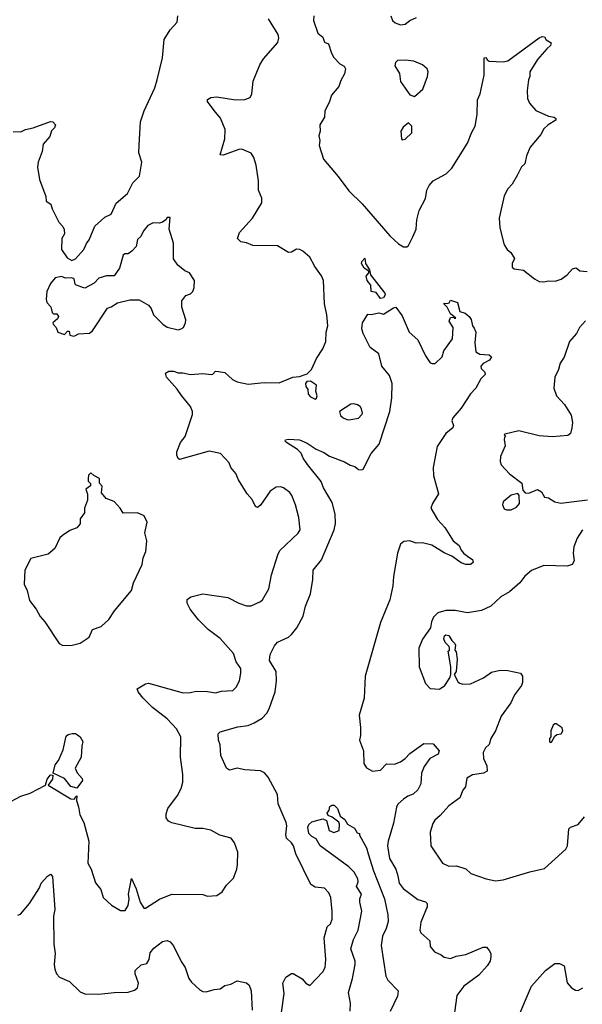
# Model space of a CAD drawing. Extents: x 1921360 to 2014538, y 768294 to 907744.
# Tile 363 of 412: x 1967217 to 1970833, y 889328 to 895650. Entities that reach past the tile are written whole.
import ezdxf

# ---------------------------------------------------------------- set-up
doc = ezdxf.new("R2010")
doc.units = 0

msp = doc.modelspace()

# ---------------------------------------------------------------- linework, layer by layer
at = {"layer": '0CON10XD'}
for points in [[(1967422.7, 894937.3), (1967410, 894900), (1967368.3, 894851.7), (1967360.8, 894805), (1967336, 894735), (1967332.7, 894702.7), (1967345.7, 894625), (1967386, 894515), (1967386.7, 894485), (1967417.5, 894465), (1967426.2, 894435), (1967469.3, 894349.3), (1967493.6, 894323.6), (1967502.3, 894302.3), (1967506, 894275), (1967488.8, 894245), (1967486.7, 894175), (1967521.7, 894121.7), (1967553.3, 894103.3), (1967575.9, 894114.1), (1967628.8, 894175), (1967645.9, 894214.1), (1967663.9, 894236.1), (1967700, 894325), (1967765, 894382.5), (1967805, 894402.5), (1967837.7, 894472.3), (1967910, 894535), (1967945, 894602.5), (1967986.7, 894645), (1968002, 894735), (1967982.5, 894795), (1967984.3, 894845), (1967994.4, 894995), (1968016.9, 895065), (1968086.4, 895213.6), (1968101.4, 895265), (1968136, 895405), (1968145, 895522.5), (1968183.3, 895585), (1968230, 895635), (1968234, 895675)], [(1968258, 893238), (1968229.1, 893279.1), (1968160, 893355), (1968155, 893380), (1968175, 893393.3), (1968205, 893394), (1968235, 893382.5), (1968265, 893382.9), (1968315, 893371.4), (1968395, 893379.4), (1968447, 893373), (1968457.5, 893375), (1968475, 893393.3), (1968495, 893392.5), (1968535, 893384.2), (1968585, 893340.8), (1968613.8, 893325), (1968685, 893309.2), (1968788.3, 893321.7), (1968885, 893319.2), (1968972.5, 893355), (1969015, 893358.8), (1969063.9, 893376.1), (1969093.3, 893405), (1969124.5, 893475.5), (1969165, 893536.2), (1969185.5, 893585), (1969187.5, 893645), (1969196.7, 893685), (1969191.9, 893755), (1969175.6, 893825), (1969170, 893975), (1969157.1, 894005), (1969114.2, 894065), (1969080.8, 894125), (1969036.7, 894165), (1969017.5, 894175), (1968995, 894178), (1968965, 894158.8), (1968945, 894156.2), (1968875, 894198.8), (1968715, 894200), (1968675, 894218), (1968637.5, 894225), (1968616.7, 894245), (1968630, 894285), (1968712.5, 894375), (1968772.9, 894475), (1968774.3, 894505), (1968752.2, 894555), (1968752.3, 894615), (1968736.9, 894716.9), (1968722.5, 894765), (1968705, 894794), (1968645, 894818.6), (1968625, 894816.9), (1968525, 894781.2), (1968505, 894782.5), (1968536, 894885), (1968538, 894945), (1968507.8, 895017.8), (1968466.9, 895066.9), (1968423.3, 895125), (1968425, 895137.5), (1968445, 895151.2), (1968485, 895156), (1968605, 895135.7), (1968665, 895138.8), (1968698.3, 895151.7), (1968708.6, 895175), (1968718.6, 895255), (1968760.2, 895359.8), (1968785, 895400), (1968876.9, 895505), (1968881.5, 895535), (1968877.5, 895555), (1968816.4, 895655)], [(1969108, 895675), (1969106.2, 895645), (1969133.9, 895563.9), (1969165, 895537.5), (1969177, 895507), (1969202.5, 895495), (1969220, 895435), (1969235, 895407.5), (1969275, 895366.7), (1969302.5, 895352.5), (1969310.8, 895335), (1969305, 895302.5), (1969280.5, 895259.5), (1969267.7, 895222.3), (1969220, 895165), (1969208.8, 895125), (1969177.7, 895062.3), (1969176, 895025), (1969146, 894975), (1969148.6, 894935), (1969140, 894905), (1969145.8, 894875), (1969142.7, 894842.7), (1969169.2, 894755), (1969264.6, 894644.6), (1969332.2, 894552.2), (1969418, 894468), (1969595, 894263.3), (1969650.5, 894210.5), (1969683, 894193), (1969705, 894192.5), (1969715, 894200), (1969743.2, 894256.8), (1969765.6, 894305), (1969769.4, 894365), (1969783.3, 894425), (1969825, 894503.3), (1969833.1, 894555), (1969847.5, 894585), (1969874, 894615), (1969958.8, 894661.2), (1969995, 894696.2), (1970095, 894856.7), (1970122.4, 894927.6), (1970144.3, 894965.7), (1970157.6, 895042.4), (1970159.4, 895135), (1970177.1, 895175), (1970202.5, 895295), (1970202.5, 895405), (1970215, 895407.5), (1970221.7, 895391.7), (1970235, 895383.3), (1970325, 895380), (1970353.9, 895386.1), (1970555, 895534.2), (1970575, 895542), (1970589.3, 895539.3), (1970600.7, 895520.7), (1970631.7, 895501.7), (1970627.5, 895485), (1970605, 895463.3), (1970545, 895393.8), (1970496.2, 895315), (1970496, 895285), (1970486, 895265), (1970478.8, 895195), (1970480, 895145), (1970492.5, 895115), (1970535, 895067.5), (1970615, 895032), (1970652.5, 895025), (1970663.3, 895015), (1970663.3, 895005), (1970613.3, 894975), (1970585, 894950), (1970565, 894913.3), (1970497.7, 894832.3), (1970474.2, 894775.8), (1970462.9, 894725), (1970442.9, 894705), (1970415, 894650), (1970381.2, 894595), (1970354.2, 894565), (1970331.3, 894518.7), (1970298.8, 894375), (1970302, 894315), (1970330, 894205), (1970350, 894175), (1970373.3, 894155), (1970396.4, 894116.4), (1970382.5, 894085), (1970381.7, 894061.7), (1970395, 894050), (1970455, 894042.5), (1970525, 893986.7), (1970555, 893970), (1970585, 893966.7), (1970615, 893973.8), (1970657.5, 893972.5), (1970695.7, 893984.3), (1970735, 894011.2), (1970769.5, 894050.5), (1970793.6, 894056.4), (1970816.9, 894036.9), (1970864, 894034)], [(1969602, 895675), (1969613.3, 895645), (1969629.3, 895629.3), (1969665, 895616.7), (1969695, 895621.2), (1969725, 895646.2), (1969766.7, 895665)], [(1969755, 895157.5), (1969808, 895205), (1969838, 895285), (1969841.2, 895315), (1969836.7, 895335), (1969805, 895361.2), (1969750, 895385), (1969695, 895391.2), (1969645, 895387.5), (1969632.5, 895375), (1969627.5, 895355), (1969657.5, 895305), (1969664.1, 895254.1), (1969725, 895167.5), (1969755, 895157.5)], [(1967175, 894932.5), (1967225, 894930.8), (1967255, 894946.2), (1967304.1, 894955.9), (1967415, 894997.5), (1967430, 894995), (1967447.5, 894975), (1967440, 894955), (1967422.7, 894937.3)], [(1969675, 894880), (1969695, 894882.5), (1969737.5, 894925), (1969737, 894967), (1969715, 894987.5), (1969680.7, 894959.3), (1969667.5, 894935), (1969670, 894885), (1969675, 894880)], [(1967565, 893617.5), (1967575, 893622.5), (1967595, 893632.5), (1967665, 893636.7), (1967685, 893652.5), (1967781.2, 893798.8), (1967805, 893806.7), (1967845, 893832.5), (1967925, 893852.5), (1967985, 893852.5), (1968045, 893816.7), (1968062.5, 893795), (1968076.7, 893755), (1968136.2, 893695), (1968165, 893676.2), (1968235, 893660), (1968255.6, 893664.4), (1968270, 893675), (1968282.9, 893705), (1968284.2, 893724.2), (1968258.6, 893805), (1968258.8, 893845), (1968285, 893880), (1968315, 893890), (1968330, 893905), (1968338.3, 893931.7), (1968340, 893975), (1968307.5, 894025), (1968277.7, 894037.7), (1968233.3, 894075), (1968206, 894115), (1968206, 894215), (1968177.5, 894305), (1968185, 894380), (1968165, 894380), (1968157.5, 894365), (1968135, 894350), (1968115, 894343.8), (1968075, 894346.7), (1968040.7, 894329.3), (1968012.5, 894295), (1967995, 894257.5), (1967975, 894240), (1967966.7, 894195), (1967937.5, 894165), (1967915, 894147.5), (1967893, 894147), (1967881.7, 894138.3), (1967858, 894055), (1967825, 894006.7), (1967775, 894006), (1967725, 893991.2), (1967695, 893958.8), (1967635, 893927.5), (1967580, 893945), (1967573, 893953), (1967567, 893987), (1967553, 893993), (1967510.7, 893990.7), (1967485, 894002.5), (1967445, 893992.5), (1967415, 893957.5), (1967391.2, 893905), (1967386.7, 893855), (1967392.5, 893835), (1967417, 893807), (1967425, 893770), (1967435, 893762.5), (1967455, 893762.5), (1967466.7, 893745), (1967459.3, 893730.7), (1967430, 893705), (1967432.5, 893695), (1967452.5, 893675), (1967463, 893643), (1967505, 893630), (1967525, 893650), (1967535, 893650), (1967540, 893625), (1967565, 893617.5)], [(1969535, 893861.2), (1969508.3, 893898.3), (1969476.2, 893906.2), (1969473.8, 893945), (1969450, 893975), (1969443.9, 894003.9), (1969460, 894025), (1969460, 894035), (1969430, 894055), (1969414, 894085), (1969415, 894097.5), (1969435, 894120), (1969438.8, 894085), (1969466.2, 894045), (1969471.7, 894011.7), (1969564.2, 893895), (1969565.6, 893884.4), (1969555, 893863.8), (1969535, 893861.2)], [(1968900, 889275), (1968917.7, 889397.7), (1968907.5, 889465), (1968928.3, 889501.7), (1968963.9, 889526.1), (1968975, 889526.7), (1969032.5, 889492.5), (1969055, 889463.3), (1969081.7, 889448.3), (1969165, 889536.2), (1969180, 889565), (1969184.2, 889615), (1969174.2, 889755), (1969194, 889825), (1969214, 889845), (1969225.6, 889874.4), (1969225.6, 889925), (1969216.4, 890015), (1969204.4, 890045), (1969175, 890074.2), (1969115, 890080.8), (1969087.6, 890097.6), (1968991.5, 890295), (1968976.5, 890346.5), (1968965, 890365.6), (1968931.4, 890395), (1968926.6, 890416.6), (1968933.3, 890475), (1968930, 890495), (1968878.5, 890615), (1968874.6, 890674.6), (1968815, 890785.8), (1968790.8, 890815), (1968765, 890828.5), (1968664.7, 890834.7), (1968614.6, 890844.6), (1968565, 890830.8), (1968546, 890845), (1968510, 890925), (1968505.6, 890995), (1968494.4, 891025), (1968492, 891065), (1968505, 891077.5), (1968618.9, 891108.9), (1968685, 891117.9), (1968725, 891135.5), (1968775, 891165.5), (1968805, 891196.7), (1968820.4, 891225), (1968858.5, 891335), (1968867.7, 891405), (1968865.8, 891465.8), (1968821.9, 891535), (1968827.1, 891575), (1968855, 891630.4), (1968875, 891654.6), (1968945, 891686.5), (1968965, 891702.9), (1968998.8, 891745), (1969039, 891821), (1969054.4, 891885.6), (1969086.5, 891965), (1969101.9, 892055), (1969104, 892115), (1969157.7, 892182.3), (1969238.5, 892375), (1969246, 892415), (1969244.7, 892474.7), (1969225, 892550.8), (1969169.6, 892645), (1969155.4, 892685.4), (1969065.7, 892795), (1969039.2, 892835), (1969026.8, 892866.8), (1969001.7, 892891.7), (1968931.2, 892935), (1968924, 892945), (1968926.4, 892953.6), (1968945, 892958), (1969015, 892952.5), (1969065, 892931.9), (1969122.2, 892892.2), (1969171.3, 892871.3), (1969207.3, 892847.3), (1969305, 892812.5), (1969340.2, 892790.2), (1969371.3, 892781.3), (1969395, 892761.4), (1969415, 892759.2), (1969425, 892764.2), (1969475, 892864.4), (1969527.3, 892925), (1969596.2, 893135), (1969608.1, 893221.9), (1969611.4, 893315), (1969594.2, 893365.8), (1969543.8, 893425), (1969525.3, 893505.3), (1969470, 893545), (1969424.2, 893635), (1969416.2, 893665), (1969421.2, 893705), (1969455, 893760), (1969475, 893757.5), (1969525, 893767.5), (1969555, 893760), (1969619.3, 893800.7), (1969635, 893803.8), (1969675, 893748.6), (1969720, 893645), (1969775, 893594.2), (1969825, 893492.5), (1969855, 893447.5), (1969867, 893443), (1969886.2, 893443.8), (1969932.5, 893485), (1969943.8, 893525), (1969999.3, 893600.7), (1970003.3, 893675), (1969976.2, 893715), (1969985, 893737.5), (1970010, 893740), (1970010, 893735), (1970020, 893735), (1969985, 893762.5), (1969963.8, 893803.8), (1969942.5, 893825), (1969945, 893830), (1969965, 893827.5), (1969977, 893833), (1969985, 893850), (1970030, 893835), (1970046.4, 893776.4), (1970080, 893765), (1970105, 893743.8), (1970119.2, 893725), (1970126, 893685), (1970138.7, 893668.7), (1970147.5, 893645), (1970141.1, 893575), (1970147.9, 893517.9), (1970173.5, 893503.5), (1970235, 893499.5), (1970249.2, 893485), (1970235.6, 893464.4), (1970195, 893443.3), (1970180, 893425), (1970181.7, 893411.7), (1970207, 893387), (1970207.7, 893372.3), (1970180, 893345), (1970147.5, 893285), (1970115, 893248.8), (1970055, 893155.8), (1970000, 893095), (1969994, 893075), (1970005.8, 893045), (1970000.7, 893029.3), (1969955, 892993.3), (1969900.5, 892909.5), (1969874, 892775), (1969877, 892723), (1969908.8, 892605), (1969869.2, 892545), (1969860, 892515), (1969902, 892442), (1969949.8, 892389.8), (1970003.6, 892303.6), (1970041.2, 892275), (1970054.3, 892244.3), (1970072.3, 892222.3), (1970110, 892195), (1970128, 892185), (1970132, 892165), (1970115, 892152.5), (1970085, 892152.2), (1970055, 892163.5), (1969995, 892206.2), (1969945, 892227.5), (1969865, 892276.9), (1969805, 892291.1), (1969765, 892290), (1969725, 892304.2), (1969685, 892300), (1969665, 892283.8), (1969645.5, 892224.5), (1969619.4, 892075), (1969615.8, 892015.8), (1969595.5, 891925.5), (1969535, 891780), (1969436.9, 891435), (1969430.8, 891295), (1969398.8, 891185), (1969408.1, 891105), (1969407.1, 891055), (1969400, 891025), (1969425.6, 890955), (1969429.2, 890875), (1969445, 890846.2), (1969485, 890826.2), (1969535, 890831.2), (1969575, 890872.5), (1969625, 890870), (1969665, 890884.4), (1969695, 890905.6), (1969725, 890939.4), (1969815, 891002), (1969875, 891000), (1969912, 890955), (1969905.4, 890934.6), (1969853.6, 890906.4), (1969816.2, 890855), (1969798.5, 890811.5), (1969795.5, 890745), (1969775.3, 890704.7), (1969745, 890677.8), (1969710.8, 890665), (1969683.7, 890646.3), (1969647.6, 890612.4), (1969637.9, 890595), (1969619.4, 890490.6), (1969584.5, 890375), (1969580.9, 890345), (1969594.1, 890264.1), (1969635.3, 890195.3), (1969647.3, 890152.7), (1969655.3, 890105.3), (1969682.1, 890072.1), (1969775, 890001.9), (1969825, 889987.1), (1969835.8, 889975), (1969835.8, 889955), (1969795.8, 889855), (1969788.8, 889805), (1969795, 889787.5), (1969852.5, 889735), (1969855, 889700), (1969882.5, 889665), (1969925, 889646.2), (1969945, 889630), (1969985, 889622), (1970023, 889637), (1970085, 889647.1), (1970195, 889695.8), (1970217.5, 889695), (1970234.1, 889674.1), (1970244.2, 889654.2), (1970245.7, 889635), (1970240, 889605), (1970221.4, 889575), (1970168, 889515), (1970070.8, 889445), (1970026.7, 889385), (1970011.2, 889275)], [(1970852.5, 893717.5), (1970814.3, 893675), (1970795, 893636), (1970749.4, 893585), (1970715, 893482.5), (1970690, 893445), (1970679.2, 893405), (1970655.7, 893355), (1970650.6, 893285), (1970666, 893235), (1970718.9, 893178.9), (1970760.3, 893110.3), (1970769.4, 893065), (1970765, 893030), (1970755.7, 892994.3), (1970739.1, 892980.9), (1970641.1, 892971.1), (1970555, 892979.5), (1970425, 893010), (1970335, 892990), (1970330, 892985), (1970340, 892975), (1970331.7, 892968.3), (1970330, 892955), (1970336, 892915), (1970307.1, 892845), (1970304.2, 892814.2), (1970312, 892792), (1970364.2, 892734.2), (1970443.3, 892675), (1970450, 892630), (1970465, 892612.5), (1970489.3, 892610.7), (1970545, 892633.3), (1970569.3, 892619.3), (1970590, 892585), (1970615, 892580), (1970655, 892554.2), (1970693.9, 892546.1), (1970865, 892568.2)], [(1969115, 893213.3), (1969125, 893220), (1969128.8, 893235), (1969120, 893265), (1969123.9, 893303.9), (1969085, 893330), (1969063, 893327), (1969053.3, 893315), (1969056.7, 893295), (1969068.8, 893275), (1969072, 893245), (1969085, 893228.8), (1969115, 893213.3)], [(1967159.5, 890630.5), (1967224.2, 890665.8), (1967285, 890684), (1967383.6, 890736.4), (1967394.4, 890775), (1967415, 890802), (1967429.3, 890799.3), (1967428, 890775), (1967400, 890735), (1967545, 890648.6), (1967570, 890645), (1967575, 890660), (1967585, 890667.5), (1967583, 890637), (1967595.6, 890595.6), (1967604.4, 890544.4), (1967630, 890495), (1967662.2, 890375), (1967656.2, 890235), (1967676, 890195), (1967705, 890107.5), (1967739.2, 890065), (1967753.3, 890015), (1967806.7, 889965), (1967865, 889930), (1967895, 889930), (1967915, 889962.5), (1967920.9, 890005), (1967916.2, 890035), (1967935, 890136.7), (1967965, 890070.8), (1967990.8, 889985), (1968015, 889946), (1968025, 889946), (1968115, 890003.8), (1968195, 890036), (1968395, 890033.3), (1968425, 890023.3), (1968485, 890027.5), (1968519.3, 890050.7), (1968547, 890093), (1968590.7, 890139.3), (1968613.3, 890195), (1968616.4, 890226.4), (1968618.8, 890305), (1968597.5, 890365), (1968576.1, 890396.1), (1968504.1, 890414.1), (1968445, 890446.2), (1968395, 890456.2), (1968345, 890456.2), (1968195, 890492.9), (1968173.6, 890503.6), (1968158.6, 890525), (1968157.9, 890552.1), (1968169.2, 890585), (1968230.9, 890669.1), (1968254.2, 890715), (1968266, 890755), (1968266.4, 890803.6), (1968250, 890915), (1968251.9, 891045), (1968225, 891097.1), (1968165, 891160.6), (1968070, 891235), (1968010, 891295), (1967978, 891335), (1967973.3, 891355), (1968025, 891386.7), (1968045, 891390), (1968268.3, 891328.3), (1968315, 891330), (1968350.9, 891339.1), (1968425, 891337.8), (1968475, 891328.9), (1968515, 891339.4), (1968586.8, 891343.2), (1968608.8, 891365), (1968628.8, 891405), (1968639.2, 891455), (1968638.6, 891485), (1968608.3, 891528.3), (1968591.2, 891581.2), (1968505, 891676.5), (1968429.2, 891735), (1968367, 891797), (1968311.9, 891865), (1968292.5, 891905), (1968293.1, 891926.9), (1968316.7, 891945), (1968395, 891963.5), (1968555, 891939.4), (1968625, 891904), (1968675, 891886.2), (1968705, 891886), (1968765, 891914.2), (1968777.5, 891925), (1968819.2, 891995), (1968835.8, 892085), (1968875.7, 892215), (1968888.7, 892241.3), (1969006.6, 892353.4), (1969019.2, 892375), (1969010, 892455), (1968990, 892535), (1968966.1, 892596.1), (1968952.5, 892615), (1968912.5, 892645), (1968895, 892651.2), (1968865, 892648), (1968827.3, 892622.7), (1968765, 892532.5), (1968745, 892517.5), (1968732.5, 892525), (1968710.5, 892570.5), (1968678, 892605), (1968622.5, 892695), (1968605.7, 892735.7), (1968573.8, 892775), (1968563.3, 892805), (1968507.5, 892865), (1968435, 892880.8), (1968245, 892827.5), (1968235, 892832.5), (1968226.2, 892855), (1968226.2, 892875), (1968250.8, 892935), (1968280, 892975), (1968327.5, 893115), (1968327.5, 893135), (1968315, 893166.7), (1968258, 893238)], [(1969325, 893081.2), (1969345, 893083.8), (1969395, 893092.5), (1969416, 893115), (1969420, 893125), (1969412.7, 893152.7), (1969405, 893166.7), (1969387.7, 893177.7), (1969365, 893183.8), (1969345, 893181.2), (1969273.3, 893135), (1969279.3, 893109.3), (1969295, 893093.3), (1969325, 893081.2)], [(1967495, 891631.2), (1967555, 891633.3), (1967605, 891646.7), (1967664, 891686), (1967685.8, 891734.2), (1967740, 891755), (1967790, 891800), (1967827.5, 891855), (1967936.2, 891985), (1967948.8, 892035), (1968005, 892152.5), (1968011.2, 892195), (1968028, 892235), (1968033.3, 892305), (1968021.2, 892355), (1968036.1, 892423.9), (1968016.7, 892465), (1967974.1, 892484.1), (1967881.7, 892481.7), (1967863.6, 892513.6), (1967825, 892557.5), (1967772.5, 892575), (1967743, 892613), (1967747.5, 892655), (1967730, 892675), (1967730, 892705), (1967693, 892723), (1967675, 892740), (1967660, 892725), (1967657.5, 892705), (1967658.3, 892688.3), (1967671.7, 892671.7), (1967671.7, 892658.3), (1967642.5, 892635), (1967653, 892603), (1967653.3, 892565), (1967633.3, 892515), (1967633.3, 892485), (1967606.7, 892445), (1967607, 892413), (1967585, 892387.5), (1967539.3, 892370.7), (1967492.3, 892337.7), (1967476, 892324), (1967444.1, 892255.9), (1967400.5, 892219.5), (1967290, 892190), (1967251.4, 892115), (1967245.8, 892025), (1967266, 891985), (1967280.3, 891920.3), (1967323.3, 891865), (1967349.3, 891819.3), (1967380, 891785), (1967470, 891645), (1967495, 891631.2)], [(1970345.8, 892504.2), (1970375, 892504.3), (1970409.1, 892520.9), (1970428, 892545), (1970427.5, 892595), (1970418, 892608), (1970375, 892596.9), (1970324.2, 892555), (1970320.8, 892535), (1970330.6, 892510.6), (1970345.8, 892504.2)], [(1970834.2, 892375), (1970798.8, 892321.2), (1970778.8, 892265), (1970774, 892225), (1970780, 892175), (1970767, 892153), (1970735, 892140.6), (1970585, 892145.6), (1970505.5, 892114.5), (1970463.3, 892076.7), (1970432, 892035), (1970365, 891977.1), (1970309.2, 891945), (1970244.5, 891885.5), (1970185, 891857.1), (1970095, 891842.5), (1970015, 891856.2), (1969955, 891856.7), (1969905, 891842.5), (1969876.4, 891813.6), (1969863.3, 891785), (1969856.7, 891745), (1969805, 891672.5), (1969781.2, 891615), (1969783.8, 891495), (1969825, 891387.5), (1969855, 891356.2), (1969915, 891352), (1969950, 891375), (1969981.2, 891425), (1969987.5, 891445), (1969986.7, 891495), (1969970, 891595), (1969978.3, 891601.7), (1969980, 891615), (1969976.4, 891626.4), (1969950.5, 891650.5), (1969943.3, 891675), (1969947.5, 891695), (1969955, 891700), (1969975.8, 891695.8), (1969993.9, 891663.9), (1970012.5, 891645), (1970016.7, 891635), (1970013, 891603), (1970021.7, 891591.7), (1970027.5, 891545), (1970021.2, 891465), (1970010, 891445), (1970035, 891396.7), (1970045, 891390), (1970065, 891384.2), (1970115, 891386), (1970196.7, 891425), (1970249.1, 891460.9), (1970305, 891474.5), (1970355, 891471.8), (1970435, 891454), (1970448.6, 891435), (1970448.6, 891395), (1970441.9, 891375), (1970396.9, 891315), (1970374.3, 891265), (1970310.9, 891179.1), (1970275.6, 891084.4), (1970244.2, 891035), (1970235, 890996.7), (1970210.8, 890975), (1970195.8, 890945), (1970197.3, 890907.3), (1970219.5, 890859.5), (1970220.8, 890825), (1970197.6, 890812.4), (1970127.9, 890802.1), (1970090.5, 890779.5), (1970081.2, 890725), (1970065.8, 890704.2), (1970046.2, 890655), (1969975, 890602), (1969920, 890540), (1969885, 890511.2), (1969871.2, 890488.8), (1969855.9, 890434.1), (1969860, 890345), (1969933.3, 890235), (1969975.7, 890215.7), (1970025, 890217.5), (1970085, 890198.8), (1970117.3, 890167.3), (1970214.3, 890134.3), (1970275, 890120.8), (1970325, 890127.5), (1970495, 890180), (1970588.8, 890201.2), (1970727.5, 890325), (1970736.7, 890345), (1970746.7, 890455), (1970757.5, 890465), (1970805, 890483.8), (1970847.3, 890532.7)], [(1970625, 891010), (1970635, 891012.5), (1970655, 891050), (1970668.3, 891061.7), (1970696, 891064), (1970707.5, 891085), (1970703, 891103), (1970665, 891130), (1970655, 891130), (1970645, 891120), (1970630, 891085), (1970630, 891045), (1970622.5, 891035), (1970622.5, 891015), (1970625, 891010)], [(1967585, 890716.7), (1967545, 890727.5), (1967505, 890777.5), (1967432.5, 890812.5), (1967445.8, 890865), (1967466.5, 890893.5), (1967496.9, 890963.1), (1967515, 891050), (1967528.3, 891061.7), (1967555, 891067.5), (1967575, 891066.7), (1967588.8, 891058.8), (1967606.2, 891045), (1967624, 891015), (1967616.2, 890985), (1967613.3, 890915), (1967573.8, 890845), (1967586, 890815), (1967618.3, 890778.3), (1967620, 890765), (1967585, 890716.7)], [(1969340, 889285), (1969343.3, 889335), (1969330, 889405), (1969356.4, 889493.6), (1969372.6, 889585), (1969372.2, 889605), (1969344.7, 889685), (1969362.1, 889745), (1969391.9, 889805), (1969415.9, 889925.9), (1969402.5, 889985), (1969402.5, 890005), (1969413.8, 890035), (1969381.2, 890085), (1969393.3, 890115), (1969390, 890135), (1969366.4, 890176.4), (1969331.4, 890211.4), (1969148.8, 890345), (1969121.4, 890391.4), (1969095, 890405.8), (1969075.8, 890425), (1969068, 890465), (1969075, 890483.3), (1969095, 890500), (1969165, 890520), (1969188.3, 890508.3), (1969205, 890443.3), (1969235, 890432.5), (1969270, 890445), (1969273.1, 890485), (1969267.5, 890497.5), (1969225, 890530), (1969200, 890540), (1969193.3, 890555), (1969206, 890574), (1969210.6, 890599.4), (1969222.2, 890607.8), (1969237.1, 890607.1), (1969258.6, 890585), (1969275.8, 890535.8), (1969305.7, 890515.7), (1969323.3, 890485), (1969368.3, 890458.3), (1969385, 890430), (1969400, 890425), (1969400, 890415), (1969445, 890332), (1969457.3, 890295), (1969490, 890185), (1969562.5, 890005), (1969583.2, 889903.2), (1969585, 889860), (1969572.5, 889815), (1969549.5, 889765), (1969539.5, 889705), (1969569.7, 889509.7), (1969582.5, 889482.5), (1969648.8, 889415), (1969645, 889380), (1969597.3, 889282.7)], [(1967205, 889901.2), (1967222.3, 889907.7), (1967280, 889975), (1967343.6, 890076.4), (1967355, 890106.2), (1967395, 890152), (1967415, 890163.3), (1967428.6, 890148.6), (1967442.9, 889937.1), (1967434.2, 889895), (1967436.5, 889715), (1967444.5, 889655), (1967438.1, 889585), (1967443.2, 889553.2), (1967454, 889525), (1967473.6, 889503.6), (1967536.7, 889475), (1967605, 889408.8), (1967635, 889396), (1967725, 889393.5), (1967825, 889404.3), (1967915, 889405.8), (1967955, 889420), (1967973.8, 889435), (1967981.4, 889465), (1967960, 889525), (1967960, 889545), (1967998.8, 889581.2), (1968035, 889590), (1968048.6, 889615), (1968055, 889658.8), (1968080.2, 889689.8), (1968135, 889732.5), (1968165, 889738), (1968185, 889728.8), (1968205, 889703.8), (1968254.2, 889604.2), (1968280.5, 889565), (1968304.4, 889495), (1968320.9, 889470.9), (1968375, 889421.2), (1968395, 889410.8), (1968415, 889409.2), (1968467.1, 889422.9)], [(1970412.9, 889225), (1970506.9, 889445), (1970595, 889546.2), (1970655, 889590), (1970685, 889591.2), (1970716.7, 889575), (1970736.1, 889466.1), (1970764.1, 889434.1), (1970788.3, 889418.3), (1970805, 889416.2), (1970836.2, 889435)], [(1968467.1, 889422.9), (1968505, 889428), (1968535, 889450), (1968575, 889458), (1968615, 889478), (1968675, 889466.2), (1968690.9, 889450.9), (1968705.5, 889415), (1968711.7, 889291.7)]]:
    msp.add_lwpolyline(points, dxfattribs=at)

doc.saveas('drawing.dxf')
